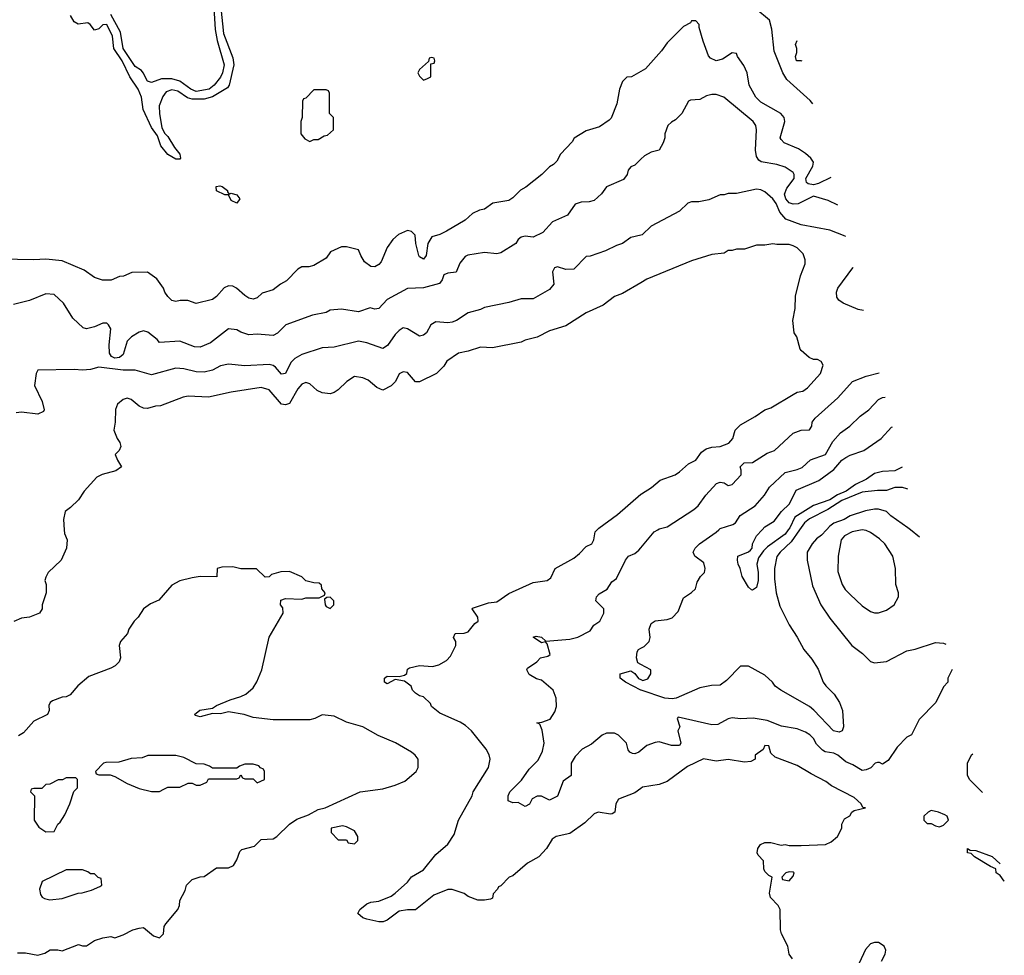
# Model space of a CAD drawing. Header units: inches. Extents: x 2348352 to 2479776, y 460422 to 613655.
# Tile 381 of 590: x 2436941 to 2441790, y 537905 to 542512. Entities that reach past the tile are written whole.
import ezdxf

# ---------------------------------------------------------------- set-up
doc = ezdxf.new("R2010")
doc.units = ezdxf.units.IN
doc.header["$MEASUREMENT"] = 0
for name, color, linetype in [('C4533', 7, 'Continuous'), ('C4534', 7, 'Continuous'), ('C4543', 7, 'Continuous'), ('C4544', 7, 'Continuous')]:
    doc.layers.add(name, color=color, linetype=linetype)

msp = doc.modelspace()

# ---------------------------------------------------------------- linework, layer by layer
at = {"layer": 'C4533', "color": 4}
for points, elevation in [([(2437160.4, 540000), (2437162, 539982), (2437174, 539950), (2437172, 539910), (2437144.7, 539850), (2437082, 539790), (2437070, 539766), (2437064.7, 539750), (2437072, 539730), (2437072, 539690), (2437051.3, 539630), (2437051.3, 539610), (2437038, 539590), (2436990, 539569.2), (2436950, 539564), (2436911.6, 539548.4)], 56), ([(2440000, 538726.1), (2439970, 538705.2), (2439890, 538674), (2439876, 538650), (2439872, 538610), (2439858.8, 538601.2), (2439850, 538599), (2439790, 538608.7), (2439770, 538602), (2439723.5, 538556.5), (2439650, 538504), (2439582, 538490), (2439562.8, 538477.2), (2439536, 538430), (2439498, 538390), (2439441.4, 538358.6), (2439370, 538295.3), (2439351, 538289), (2439310, 538246), (2439298, 538242), (2439294, 538230), (2439272.7, 538207.3), (2439270, 538186), (2439259.6, 538180.4), (2439230, 538175.3), (2439196.4, 538176.4), (2439150, 538194), (2439130, 538208.7), (2439070, 538228), (2439050, 538228), (2438979.8, 538200.2), (2438890, 538128.7), (2438850, 538129), (2438810, 538122), (2438750, 538078), (2438730.9, 538069.1), (2438710, 538068.7), (2438650, 538082), (2438630, 538088.7), (2438606, 538110), (2438615.3, 538130), (2438650, 538158.8), (2438670, 538166.8), (2438710, 538171), (2438770, 538196), (2438790, 538211), (2438850, 538264.7), (2438870, 538291), (2438930, 538324.7), (2438990, 538401), (2439050, 538451.3), (2439080.2, 538499.8), (2439102, 538570), (2439169, 538690), (2439174, 538710), (2439249.3, 538830), (2439257.2, 538870), (2439252.5, 538892.5), (2439238.9, 538918.9), (2439165.2, 539010), (2439136.6, 539036.6), (2439110, 539053.2), (2439010, 539097.2), (2438969.4, 539129.4), (2438964, 539144), (2438930, 539178), (2438910, 539182), (2438890, 539195.3), (2438875.3, 539210), (2438869.2, 539229.2), (2438835.3, 539255.3), (2438790, 539262), (2438750, 539240.9), (2438737.2, 539250), (2438737.2, 539270), (2438750, 539279.1), (2438810, 539278), (2438836.4, 539283.6), (2438847.3, 539292.7), (2438850, 539314), (2438860.4, 539319.6), (2438910, 539331), (2438973.6, 539326.4), (2439004.7, 539335.3), (2439043.1, 539356.9), (2439063.1, 539376.9), (2439088, 539430), (2439088, 539450), (2439078, 539470), (2439086, 539490), (2439130, 539491), (2439150, 539498), (2439182, 539538), (2439198, 539550), (2439197.2, 539570), (2439168.7, 539610), (2439170, 539614), (2439250, 539640.7), (2439290, 539644.7), (2439350, 539686.8), (2439470, 539741), (2439538, 539750), (2439556, 539764), (2439578, 539810), (2439670, 539861), (2439697.5, 539882.5), (2439730, 539918), (2439758, 539930), (2439768, 539950), (2439775.3, 539990), (2439785.1, 540000)], 56), ([(2440000, 538913.2), (2439990, 538905.2), (2439970, 538897.2), (2439959, 538899), (2439945.2, 538905.2), (2439937.2, 538917.2), (2439928.7, 538950), (2439890, 538988.7), (2439870, 538999), (2439830, 538999), (2439810, 538988.7), (2439756.3, 538943.7), (2439710, 538919), (2439676.7, 538883.3), (2439657.3, 538850), (2439656, 538790), (2439618, 538762), (2439590, 538688.7), (2439550, 538669), (2439510, 538688), (2439490, 538688), (2439465.4, 538674.6), (2439451.1, 538648.9), (2439430, 538638), (2439396.4, 538656.4), (2439370, 538655.3), (2439345.6, 538665.6), (2439346, 538690), (2439354, 538710), (2439412.3, 538767.7), (2439450, 538821), (2439494.2, 538865.8), (2439516, 538910), (2439524, 538950), (2439513.2, 539013.2), (2439502, 539042), (2439488, 539050), (2439512.7, 539052.7), (2439552.9, 539067.1), (2439576.5, 539103.5), (2439584, 539130), (2439582, 539170), (2439568.7, 539210), (2439510, 539259), (2439485.6, 539265.6), (2439450, 539288), (2439438, 539310), (2439442, 539318), (2439488, 539350), (2439506, 539370), (2439542, 539378), (2439553.6, 539386.4), (2439539, 539439), (2439530, 539448), (2439510, 539444), (2439469, 539471), (2439484, 539476), (2439510, 539471), (2439531.6, 539451.6), (2439650, 539460.7), (2439688.9, 539471.1), (2439750, 539502), (2439768.9, 539531.1), (2439798, 539550), (2439818, 539590), (2439818, 539610), (2439778, 539650), (2439782, 539670), (2439794.6, 539685.4), (2439833.2, 539706.8), (2439856.4, 539743.6), (2439880.4, 539759.6), (2439924, 539850), (2439939, 539870), (2439970, 539884), (2439990, 539899.1), (2440000, 539911.1)], 52), ([(2436930, 537916), (2436970, 537916), (2437030, 537906), (2437064.7, 537915.3), (2437091.3, 537931.3), (2437128.4, 537931.6), (2437150, 537926), (2437230, 537958), (2437250, 537951.3), (2437270, 537951.3), (2437310, 537978), (2437350, 537991.3), (2437390, 537998), (2437410, 537991.3), (2437450, 538004.7), (2437498, 538030), (2437530, 538038.8), (2437550, 538041), (2437599.9, 537999.9), (2437630, 537991), (2437649, 538010), (2437653.2, 538046.8), (2437660.2, 538059.8), (2437719, 538130), (2437728.7, 538150), (2437730, 538174), (2437756.4, 538223.6), (2437762, 538250), (2437790, 538278), (2437830, 538291.3), (2437850, 538292), (2437910, 538336), (2437970, 538336), (2437993.6, 538346.4), (2438010, 538374), (2438024.7, 538415.3), (2438034.6, 538425.4), (2438097.2, 538442.8), (2438130, 538474.8), (2438190, 538478), (2438208, 538490), (2438268.9, 538551.1), (2438305.2, 538574.8), (2438363.1, 538596.9), (2438410, 538622), (2438446, 538630), (2438618, 538710), (2438730, 538724.9), (2438790, 538742), (2438837.2, 538762.8), (2438893.2, 538810), (2438904, 538830), (2438904, 538870), (2438889, 538890), (2438870, 538905.2), (2438791.4, 538951.4), (2438706.2, 538986.2), (2438630, 539029.3), (2438550, 539052.7), (2438490, 539082.7), (2438431, 539089), (2438394, 539070), (2438370, 539064), (2438190, 539064), (2438090, 539075.3), (2438046, 539090), (2437970, 539102.7), (2437930, 539093.2), (2437890, 539095.3), (2437830, 539079.3), (2437806, 539086), (2437802, 539090), (2437827.9, 539112.1), (2437890, 539121), (2437910, 539134.8), (2437977, 539163), (2438030, 539178.8), (2438055.3, 539190), (2438090, 539222), (2438109.1, 539250.9), (2438134, 539310), (2438169.4, 539470.6), (2438238, 539590), (2438236.4, 539616.4), (2438226, 539630), (2438227.3, 539652.7), (2438250, 539662), (2438330, 539658), (2438350, 539664.7), (2438415.3, 539664.7), (2438442, 539678), (2438446, 539690), (2438428.4, 539708.4), (2438427.3, 539727.3), (2438416.4, 539736.4), (2438390, 539738), (2438350, 539748.7), (2438330, 539768), (2438270, 539795.3), (2438226.4, 539793.6), (2438181, 539779), (2438170, 539768), (2438150, 539766), (2438107.3, 539807.3), (2438030, 539808), (2437990, 539818), (2437936.4, 539816.4), (2437914, 539810), (2437912, 539768), (2437830, 539769.2), (2437790, 539764), (2437730, 539748.7), (2437690, 539728), (2437626.4, 539653.6), (2437585.2, 539634.8), (2437551.3, 539610), (2437524.7, 539570), (2437504.7, 539550), (2437478, 539510), (2437471.3, 539490), (2437438, 539450), (2437431.3, 539430), (2437438, 539370), (2437430.7, 539349.3), (2437410.6, 539329.4), (2437390, 539319), (2437282, 539278), (2437228, 539232), (2437190, 539188), (2437170, 539178), (2437150, 539175.3), (2437102, 539158), (2437090.8, 539149.2), (2437084.5, 539135.5), (2437086.8, 539110), (2437078, 539090), (2437010, 539057.2), (2436959.9, 539000.1), (2436934.9, 538985.1)], 64), ([(2440000, 539336.4), (2439984.7, 539344.7), (2439979, 539370), (2439981.2, 539398.8), (2439989, 539411), (2440000, 539416.6)], 48), ([(2440000, 539210.6), (2439924, 539250), (2439897.2, 539270), (2439898, 539290), (2439950, 539304.7), (2439970, 539292), (2439988, 539268), (2440000, 539262.2)], 48)]:
    msp.add_lwpolyline(points, dxfattribs=dict(at, elevation=elevation))
for points, elevation in [([(2438470, 539668), (2438452.7, 539667.3), (2438442, 539658), (2438444.7, 539630), (2438450, 539622), (2438470, 539612), (2438488, 539630), (2438488, 539650)], 64), ([(2437630, 538888.7), (2437571.6, 538888.4), (2437543.6, 538876.4), (2437490, 538874), (2437430, 538855.3), (2437365.4, 538854.6), (2437354, 538850), (2437314, 538810), (2437318, 538798), (2437330, 538794), (2437387.3, 538792.7), (2437410, 538784.7), (2437470, 538751.3), (2437530, 538726), (2437590, 538711.3), (2437630, 538712), (2437650, 538722), (2437670, 538732), (2437730, 538732), (2437770, 538752), (2437790, 538752), (2437810, 538742), (2437830, 538742), (2437862, 538758), (2437870, 538774), (2438010, 538774), (2438022, 538778), (2438030, 538794), (2438038, 538778), (2438050, 538774), (2438090, 538774), (2438110, 538754), (2438146, 538770), (2438146, 538810), (2438142, 538822), (2438127.3, 538827.3), (2438118, 538838), (2438090, 538846), (2438050, 538846), (2438023.6, 538836.4), (2438010, 538826), (2437890, 538826), (2437876.4, 538836.4), (2437850, 538846), (2437810, 538848), (2437750, 538878), (2437710, 538888)], 68), ([(2437218, 538778), (2437170, 538778), (2437151.6, 538768.4), (2437130, 538768), (2437090, 538748), (2437070, 538746), (2437050, 538726), (2437010, 538726), (2436998, 538722), (2436994, 538710), (2437014, 538690), (2437012, 538570), (2437036, 538536), (2437070, 538512), (2437110, 538514), (2437128, 538550), (2437140.4, 538559.6), (2437163.1, 538596.9), (2437188.7, 538650), (2437208.4, 538711.6), (2437226, 538730), (2437226, 538770)], 68), ([(2438530, 538542), (2438474, 538530), (2438474, 538510), (2438510, 538474), (2438550, 538474), (2438558, 538458), (2438590, 538454), (2438606, 538470), (2438606, 538490), (2438590, 538518), (2438550, 538538)], 64), ([(2437250, 538326), (2437170, 538326), (2437051.6, 538268.4), (2437038, 538230), (2437043.6, 538203.6), (2437051.6, 538191.6), (2437063.6, 538183.6), (2437090, 538178), (2437150, 538184.7), (2437228.9, 538211.1), (2437248.4, 538211.6), (2437294.6, 538225.4), (2437336.4, 538243.6), (2437346, 538250), (2437342, 538282), (2437327.3, 538287.3), (2437310, 538306), (2437290, 538306), (2437276.4, 538316.4)], 68)]:
    msp.add_lwpolyline(points, close=True, dxfattribs=dict(at, elevation=elevation))
at = {"layer": 'C4534', "color": 4}
for points, elevation in [([(2437932.2, 542570), (2437944.6, 542444.6), (2437990, 542324), (2437995.5, 542290), (2437972.4, 542190), (2437964.2, 542175.8), (2437890, 542132.5), (2437850, 542119.8), (2437790, 542120.3), (2437767.7, 542127.7), (2437719.6, 542159.6), (2437690, 542167.1), (2437663.1, 542156.9), (2437645.8, 542134.2), (2437627.7, 542087.7), (2437628.8, 542048.8), (2437640.7, 541980.7), (2437653.4, 541953.4), (2437670, 541936.3), (2437702.8, 541882.7), (2437730.4, 541850), (2437733.4, 541830), (2437730, 541825.2), (2437710, 541825.1), (2437670, 541847.8), (2437635.6, 541890), (2437619.3, 541939.3), (2437590, 541981.2), (2437549.8, 542069.8), (2437540.4, 542130), (2437524.5, 542170), (2437482.8, 542230), (2437445.7, 542310), (2437404.5, 542370), (2437397.6, 542430), (2437370, 542487.6), (2437350, 542486), (2437330, 542466), (2437310, 542459.6), (2437288.4, 542488.5), (2437276.1, 542496.1), (2437229.7, 542489.7), (2437210, 542500.9), (2437191.9, 542531.9)], 36), ([(2437896.9, 542570), (2437903.4, 542463.4), (2437912.8, 542410), (2437948.4, 542290), (2437939.5, 542250), (2437930, 542229.3), (2437898, 542190), (2437873.4, 542170), (2437810, 542158.9), (2437784.5, 542170), (2437730, 542209.7), (2437690, 542220.5), (2437639.9, 542220.1), (2437590, 542202), (2437570, 542209), (2437549.6, 542249.6), (2437540.9, 542260.9), (2437510, 542281.2), (2437450, 542369.5), (2437437.4, 542450), (2437390, 542537)], 32), ([(2440000, 542257.1), (2439954, 542230), (2439930, 542228), (2439910, 542208), (2439894.8, 542170), (2439882.3, 542097.7), (2439853.4, 542026.6), (2439843.7, 542016.3), (2439795.9, 541984.1), (2439730, 541965.2), (2439671.6, 541928.4), (2439662, 541910), (2439604.7, 541850), (2439585.4, 541814.6), (2439570, 541798), (2439550, 541788), (2439512, 541750), (2439433.7, 541686.3), (2439407.5, 541672.5), (2439370, 541635.3), (2439350, 541622), (2439271.1, 541608.9), (2439230, 541578), (2439205.4, 541574.6), (2439170, 541558), (2439135.3, 541524.7), (2439042, 541470), (2439010, 541454), (2438970, 541442.7), (2438950.4, 541410), (2438942, 541350), (2438930, 541333.2), (2438910, 541344), (2438907.3, 541350), (2438892, 541410), (2438889, 541450), (2438870, 541469), (2438850, 541473.2), (2438806.2, 541453.8), (2438778.8, 541430), (2438750.7, 541390), (2438720.3, 541319.7), (2438710, 541306), (2438690, 541294.5), (2438670, 541296.2), (2438639.4, 541319.4), (2438620.9, 541350), (2438610, 541379), (2438550, 541394), (2438526.4, 541393.6), (2438471.6, 541368.4), (2438450, 541338), (2438390, 541302), (2438365.4, 541294.6), (2438330, 541294), (2438310, 541284), (2438254.6, 541225.4), (2438224.7, 541210), (2438190, 541182), (2438134.4, 541165.6), (2438110, 541142), (2438090, 541135.3), (2438070, 541141.2), (2438050, 541153.2), (2438009.4, 541189.4), (2437990, 541199), (2437970, 541201.2), (2437948.1, 541191.9), (2437910.5, 541149.5), (2437890, 541133.2), (2437810, 541114), (2437769.1, 541129.1), (2437730.9, 541129.1), (2437710, 541124), (2437690, 541128.7), (2437670, 541148), (2437655.3, 541170), (2437648.7, 541190), (2437616.5, 541236.5), (2437570, 541268), (2437492.7, 541267.3), (2437451.6, 541248.4), (2437432.7, 541247.3), (2437391.1, 541228.9), (2437349.1, 541229.1), (2437310, 541242), (2437258, 541278), (2437150, 541324), (2437070, 541333.2), (2437010, 541329), (2436850, 541333.2)], 44), ([(2440000, 541824.5), (2439970, 541795.3), (2439950, 541788), (2439938, 541770), (2439932, 541750), (2439914.4, 541725.6), (2439831.1, 541688.9), (2439806.4, 541653.6), (2439770, 541622), (2439745.4, 541614.6), (2439706.4, 541613.6), (2439676, 541604), (2439638, 541550), (2439564, 541516), (2439516.7, 541463.3), (2439470, 541441.2), (2439430, 541446), (2439410, 541441.2), (2439396, 541430), (2439384.7, 541410), (2439310, 541364), (2439290, 541359), (2439230, 541365.2), (2439148, 541352), (2439134, 541346), (2439107.9, 541312.1), (2439090, 541268.7), (2439050, 541264), (2439030, 541255.3), (2439021, 541230), (2439007.5, 541212.5), (2438930, 541191.3), (2438850, 541188), (2438750, 541133.2), (2438710, 541089.3), (2438690, 541086.6), (2438667.1, 541092.9), (2438610, 541074), (2438525.6, 541085.6), (2438470, 541081.2), (2438450, 541069.3), (2438382.5, 541057.5), (2438252, 541010), (2438210, 540968.7), (2438190, 540957.2), (2438110, 540962.7), (2438070, 540959.3), (2438030, 540973.2), (2438010, 540985.2), (2437970, 540989), (2437879.8, 540920.2), (2437830, 540899.3), (2437801.5, 540901.5), (2437730, 540929), (2437630, 540922), (2437617.5, 540937.5), (2437572.5, 540972.5), (2437550, 540979), (2437530, 540973.2), (2437491, 540950), (2437470.7, 540929.3), (2437450, 540862.7), (2437432.4, 540847.6), (2437410, 540845.1), (2437393.3, 540853.3), (2437383.6, 540870), (2437380.9, 540910), (2437389.3, 540989.3), (2437379, 541010), (2437370, 541017.2), (2437350, 541017.2), (2437310, 540999.5), (2437270, 540988.7), (2437254, 540994), (2437202, 541042), (2437156.6, 541116.6), (2437110, 541159), (2437070, 541161.2), (2436990, 541129), (2436910, 541109)], 48), ([(2440000, 541451.5), (2439950, 541439), (2439910, 541409), (2439879.8, 541400.2), (2439826.4, 541373.6), (2439750, 541348), (2439730, 541346), (2439670, 541284), (2439630, 541282), (2439590, 541295.3), (2439574, 541290), (2439564.7, 541270), (2439570.6, 541209.4), (2439550, 541184), (2439470, 541137.2), (2439410, 541137), (2439350, 541118.4), (2439230, 541094), (2439210, 541084), (2439150, 541068.7), (2439092, 541030), (2439070, 541022), (2439050, 541019), (2438990, 541024), (2438966, 541010), (2438944.7, 540970), (2438930, 540959), (2438910, 540954), (2438850, 540988.7), (2438830, 540994), (2438810, 540982), (2438790, 540962), (2438752.4, 540907.6), (2438730, 540893.2), (2438650, 540921.2), (2438610, 540929.2), (2438490, 540899), (2438430, 540895.3), (2438330, 540862.7), (2438295.9, 540844.1), (2438275.5, 540824.5), (2438250, 540769.2), (2438230, 540766), (2438200.9, 540800.9), (2438190, 540809.2), (2438170, 540813.2), (2438050, 540806.6), (2437970, 540816), (2437930, 540806.6), (2437890, 540786.6), (2437850, 540776), (2437810, 540778), (2437750, 540792), (2437710, 540795.1), (2437590, 540762.7), (2437510, 540786), (2437450, 540785.6), (2437330, 540801.2), (2437290, 540789.2), (2437250, 540785.2), (2437210, 540789), (2437030, 540786), (2437022, 540770), (2437014, 540710), (2437051.1, 540631.1), (2437062, 540590), (2437058, 540582), (2437030.7, 540569.3), (2436950, 540579.3), (2436924, 540576)], 52), ([(2440000, 541216.5), (2439910, 541164), (2439870, 541148.7), (2439814.4, 541105.6), (2439730, 541068.7), (2439630, 541004), (2439550, 540979), (2439490, 540949), (2439430, 540934), (2439410, 540924), (2439270, 540895.3), (2439210, 540899), (2439150, 540879), (2439102, 540870), (2439044.7, 540830), (2439030, 540806), (2438994, 540770), (2438910, 540728.7), (2438890, 540729), (2438850, 540775.3), (2438830, 540778), (2438810, 540768), (2438791.3, 540730), (2438770.7, 540709.3), (2438730, 540688), (2438700.2, 540700.2), (2438656.5, 540736.5), (2438630, 540749), (2438590, 540754), (2438551.3, 540730), (2438510, 540688.7), (2438490, 540675.3), (2438470, 540669), (2438430, 540674), (2438406.3, 540686.3), (2438370, 540719), (2438350, 540725.2), (2438330, 540717.2), (2438310, 540694), (2438270, 540622), (2438250, 540615.3), (2438230, 540619), (2438170, 540689.2), (2438130, 540700.9), (2437983, 540677), (2437870, 540652.3), (2437770, 540657.2), (2437746.4, 540653.6), (2437634, 540610), (2437610, 540609), (2437570, 540597.2), (2437550, 540599), (2437530, 540608.7), (2437490, 540642), (2437470, 540648.7), (2437450, 540642), (2437422, 540618), (2437412.7, 540592.7), (2437411.3, 540530), (2437404.7, 540490), (2437420.7, 540450), (2437434, 540430), (2437438.8, 540410), (2437431.3, 540390), (2437411.3, 540370), (2437422, 540342), (2437442, 540310), (2437414, 540290), (2437347.3, 540272.7), (2437321.4, 540258.6), (2437258, 540190), (2437230, 540148), (2437192, 540110), (2437164.7, 540090), (2437156, 540050), (2437160.4, 540000)], 56), ([(2439785.1, 540000), (2439792.5, 540007.5), (2439884.1, 540075.9), (2440000, 540175.4)], 56)]:
    msp.add_lwpolyline(points, dxfattribs=dict(at, elevation=elevation))
for points, elevation in [([(2438970, 542326), (2438958, 542322), (2438954, 542306), (2438910, 542266), (2438902, 542250), (2438910, 542234), (2438930, 542214), (2438950, 542222), (2438966, 542230), (2438966, 542294), (2438982, 542298), (2438986, 542310), (2438982, 542322)], 44), ([(2438450, 542166), (2438390, 542166), (2438350, 542126), (2438338, 542122), (2438334, 542110), (2438332, 542030), (2438324.7, 542010), (2438324.7, 541950), (2438345.4, 541925.4), (2438370, 541912), (2438390, 541922), (2438410, 541922), (2438440.4, 541939.6), (2438456.4, 541943.6), (2438486, 541970), (2438486, 542030), (2438466, 542050), (2438466, 542150), (2438462, 542162)], 44), ([(2437972.7, 541652.7), (2437982, 541658), (2438011, 541650), (2438024.7, 541630), (2438010, 541608.7), (2437982, 541622), (2437968.7, 541648.7), (2437951.3, 541648.7), (2437910, 541669.2), (2437908, 541690), (2437926.8, 541693.2), (2437938, 541690), (2437964.7, 541670), (2437963.6, 541663.6)], 36)]:
    msp.add_lwpolyline(points, close=True, dxfattribs=dict(at, elevation=elevation))
at = {"layer": 'C4543', "color": 4}
for points, elevation in [([(2440781.7, 540000), (2440739.8, 539940.2), (2440686, 539890), (2440670, 539868.7), (2440657.3, 539810), (2440658, 539758), (2440666.8, 539690), (2440684.5, 539624.5), (2440730, 539532), (2440770, 539472), (2440802.8, 539410), (2440842.5, 539362.5), (2440873.2, 539313.2), (2440898, 539250), (2440910.9, 539230.9), (2440951.3, 539190), (2440978, 539150), (2440992, 539110), (2440998, 539030), (2440991.3, 539010), (2440976.3, 539003.7), (2440949, 539010), (2440852, 539112), (2440830, 539129), (2440689.4, 539209.4), (2440662, 539230), (2440648.7, 539250), (2440610, 539284), (2440530, 539328.7), (2440490, 539328), (2440422, 539258), (2440390, 539235.3), (2440347.1, 539232.9), (2440290, 539221.2), (2440174, 539170), (2440153.2, 539166.8), (2440118, 539170), (2440001.2, 539210), (2440000, 539210.6)], 48), ([(2440000, 539416.6), (2440015.5, 539424.5), (2440041.2, 539450), (2440046, 539470), (2440041.2, 539510), (2440050, 539538), (2440070, 539551), (2440130, 539558), (2440153.6, 539566.4), (2440183.1, 539596.9), (2440210, 539664.7), (2440250, 539691), (2440269, 539710), (2440277.2, 539742.8), (2440294, 539770), (2440313.2, 539790), (2440317.2, 539810), (2440310, 539838), (2440266, 539870), (2440258, 539890), (2440268, 539910), (2440289.3, 539930.7), (2440371.5, 539988.5), (2440383.1, 540000)], 48), ([(2440000, 539911.1), (2440066, 539990), (2440083.1, 540000)], 52), ([(2440726, 540000), (2440710, 539978.4), (2440623.9, 539916.1), (2440603.4, 539896.6), (2440578.8, 539861.2), (2440570.6, 539830), (2440577.1, 539790), (2440577.1, 539750), (2440570, 539715.3), (2440550, 539702), (2440544.7, 539704.7), (2440530, 539718), (2440499, 539770), (2440489.2, 539810), (2440479, 539830), (2440475.3, 539850), (2440478, 539870), (2440529.1, 539890.9), (2440540.2, 539899.8), (2440548.7, 539910), (2440549.2, 539930), (2440569.2, 539970), (2440597, 540000)], 44), ([(2440914.7, 540000), (2440890, 539972.7), (2440865.3, 539954.7), (2440842.8, 539930), (2440818.8, 539890), (2440818.8, 539850), (2440844.5, 539724.5), (2440886, 539630), (2440930, 539564.7), (2441038, 539430), (2441092, 539390), (2441130, 539352), (2441150, 539344.7), (2441210, 539351.3), (2441310, 539404.7), (2441350, 539411.3), (2441450, 539444.7), (2441490, 539442), (2441502.1, 539436)], 52), ([(2441372.2, 539963.3), (2441327.5, 540000)], 52), ([(2440000, 539262.2), (2440010, 539257.3), (2440034, 539266), (2440049.2, 539290), (2440048.7, 539310), (2440000, 539336.4)], 48), ([(2441532.8, 539311.5), (2441512, 539270), (2441512, 539250), (2441490, 539226), (2441452, 539150), (2441370, 539066), (2441332, 538990), (2441310, 538978), (2441262, 538930), (2441216.9, 538863.1), (2441190, 538846), (2441174.6, 538854.6), (2441165.4, 538854.6), (2441154, 538850), (2441131.6, 538828.4), (2441110, 538818), (2441090, 538815.3), (2441043.2, 538843.2), (2441010, 538857.2), (2440969, 538890), (2440950, 538899.5), (2440907.2, 538907.2), (2440894.2, 538914.2), (2440865.1, 538945.1), (2440850, 538972.7), (2440832.7, 538990), (2440810, 539003.7), (2440770, 539019.3), (2440692.9, 539032.9), (2440621.5, 539061.5), (2440552.1, 539072.1), (2440490, 539069.3), (2440450, 539074), (2440430, 539069), (2440378.8, 539041.2), (2440350, 539039.6), (2440183.5, 539076.5), (2440178, 539070), (2440192, 539030), (2440182, 539010), (2440196, 538950), (2440190, 538938), (2440150, 538937.2), (2440090, 538956), (2440070, 538952.7), (2440030, 538937.2), (2440000, 538913.2)], 52), ([(2440747.2, 537887.2), (2440729.6, 537909.6), (2440722.9, 537950), (2440692.7, 538010), (2440687.3, 538030), (2440686.6, 538130), (2440676, 538150), (2440639, 538190), (2440634, 538210), (2440646, 538290), (2440630, 538298), (2440610, 538318), (2440605.2, 538330), (2440604, 538370), (2440577.2, 538397.2), (2440571.8, 538410), (2440575.1, 538430), (2440589.8, 538450.2), (2440610, 538460.3), (2440639.9, 538459.9), (2440690, 538446.8), (2440710, 538451), (2440730, 538446), (2440790, 538446), (2440909.2, 538450.8), (2440936.5, 538463.5), (2440968.7, 538490), (2440988.7, 538530), (2440988.9, 538551.1), (2441003.1, 538576.9), (2441028.4, 538591.6), (2441038, 538610), (2441050, 538618), (2441106, 538630), (2441093.2, 538633.2), (2441084, 538650), (2441050, 538680.9), (2440938.9, 538738.9), (2440910, 538760.7), (2440837.7, 538797.7), (2440770, 538839.3), (2440660.9, 538880.9), (2440640.2, 538900.2), (2440630, 538935.3), (2440610, 538938), (2440602, 538918), (2440562, 538890), (2440562, 538870), (2440541, 538859), (2440510, 538856), (2440430, 538869.6), (2440370, 538860.7), (2440308.5, 538871.5), (2440230, 538834.5), (2440130, 538760.7), (2440090, 538745.1), (2440008.2, 538731.8), (2440000, 538726.1)], 56), ([(2441681.9, 538706.1), (2441618, 538770), (2441608.4, 538791.6), (2441608, 538850), (2441628.7, 538891.3), (2441634.8, 538897.3)], 52), ([(2441789.6, 538269.1), (2441788.7, 538270), (2441770, 538298), (2441748.7, 538310), (2441748, 538330), (2441721.5, 538341.5), (2441642, 538390), (2441625.6, 538405.6), (2441609, 538410), (2441608, 538430), (2441622, 538422), (2441650, 538421), (2441730, 538390.4), (2441768.5, 538354.6)], 52), ([(2441184.8, 537875.2), (2441202.7, 537910), (2441206, 537930), (2441197.2, 537950), (2441170, 537967), (2441150, 537967.3), (2441130, 537960.7), (2441106.4, 537933.6), (2441074.4, 537865.6)], 56)]:
    msp.add_lwpolyline(points, dxfattribs=dict(at, elevation=elevation))
at = {"layer": 'C4543', "color": 4, "elevation": 56}
for points in [[(2441090, 539999.5), (2441041, 539990), (2441002.8, 539970), (2440986.8, 539950), (2440970.7, 539869.3), (2440970, 539794), (2440990.5, 539730.5), (2441005.8, 539705.8), (2441030, 539681), (2441090, 539626), (2441130, 539598), (2441150, 539591.3), (2441170, 539591.3), (2441210, 539604.7), (2441248, 539630), (2441268, 539670), (2441268, 539690), (2441255.3, 539730), (2441253.2, 539810), (2441241.2, 539870), (2441201.2, 539930), (2441175.3, 539955.3), (2441130, 539986), (2441110, 539996)], [(2441430, 538618), (2441414, 538610), (2441394, 538590), (2441394, 538570), (2441410, 538554), (2441430, 538554), (2441450, 538542), (2441470, 538538), (2441490, 538546), (2441515.3, 538570), (2441508, 538590), (2441496.5, 538596.5), (2441466, 538610)], [(2440730, 538315.3), (2440714, 538310), (2440694, 538290), (2440698, 538278), (2440730, 538272), (2440750, 538294), (2440754, 538310), (2440750, 538314)]]:
    msp.add_lwpolyline(points, close=True, dxfattribs=at)
at = {"layer": 'C4544', "color": 4}
for points, elevation in [([(2440846.2, 542098.2), (2440833.1, 542113.1), (2440718.2, 542218.1), (2440699.3, 542250), (2440656, 542356), (2440644.7, 542464.7), (2440633.2, 542510), (2440565.3, 542565.3)], 36), ([(2440935.7, 541735), (2440874.2, 541705.8), (2440850, 541699.3), (2440823.7, 541703.7), (2440815.6, 541710), (2440812.4, 541730), (2440847.3, 541790), (2440849.3, 541810), (2440837.2, 541830), (2440810, 541853.2), (2440775.3, 541875.3), (2440705.8, 541905.8), (2440690, 541922), (2440686, 541930), (2440709.3, 542010), (2440705.2, 542030), (2440689, 542050), (2440590, 542106), (2440565.2, 542130), (2440532.7, 542190), (2440524, 542250), (2440506.3, 542286.3), (2440475.3, 542330), (2440470, 542346), (2440450, 542348), (2440402, 542318), (2440370, 542309), (2440342, 542322), (2440333.6, 542333.6), (2440306.3, 542406.3), (2440287.3, 542472.7), (2440287.3, 542487.3), (2440270, 542506), (2440250, 542506), (2440243.6, 542496.4), (2440210, 542478), (2440130, 542398), (2440102, 542358), (2440022, 542270), (2440000, 542257.1)], 44), ([(2440794.6, 542307.6), (2440790, 542309), (2440766, 542310), (2440762, 542330), (2440768.7, 542350), (2440768.7, 542370), (2440762, 542390), (2440769.6, 542408.9)], 32), ([(2440969.3, 541598.3), (2440922, 541622), (2440850, 541642), (2440775.2, 541604.8), (2440750, 541602.8), (2440729.9, 541609.9), (2440713.5, 541630), (2440707.9, 541652), (2440718.5, 541681.5), (2440754, 541730), (2440755.1, 541750), (2440750, 541759), (2440710, 541786), (2440670, 541799.3), (2440592.5, 541812.5), (2440580.7, 541820.7), (2440570, 541838), (2440563.7, 541870), (2440569.3, 541970), (2440565.2, 541990), (2440553.2, 542010), (2440408, 542130), (2440370, 542144), (2440350, 542144), (2440323.5, 542136.5), (2440290, 542119), (2440244.7, 542115.3), (2440234, 542110), (2440202, 542050), (2440170, 542018), (2440150, 542008), (2440132, 541990), (2440118, 541950), (2440118, 541930), (2440110, 541906), (2440090.8, 541869.2), (2440050, 541859), (2440018, 541842), (2440000, 541824.5)], 48), ([(2441007.4, 541443.7), (2441005.2, 541445.2), (2440930, 541476), (2440790, 541502), (2440714, 541530), (2440684.4, 541564.4), (2440666.3, 541606.3), (2440649, 541630), (2440610, 541664), (2440590, 541674), (2440570, 541677.2), (2440470, 541655.3), (2440430, 541655.3), (2440410, 541648.7), (2440390, 541648.7), (2440335.3, 541624.7), (2440285.4, 541614.6), (2440250, 541615.3), (2440230.9, 541609.1), (2440190.6, 541569.4), (2440050, 541495.3), (2440006.8, 541453.2), (2440000, 541451.5)], 52), ([(2440000, 540175.4), (2440002.5, 540177.5), (2440052.5, 540207.5), (2440095.5, 540244.5), (2440168, 540270), (2440190, 540284.7), (2440234.6, 540325.4), (2440270, 540342), (2440298, 540382), (2440321.5, 540398.5), (2440350, 540407.3), (2440390, 540410.6), (2440433, 540427), (2440453.2, 540450), (2440464, 540490), (2440490, 540516.3), (2440562.5, 540557.5), (2440609.7, 540590.3), (2440639.1, 540600.9), (2440750, 540666.4), (2440770, 540677.1), (2440797, 540683), (2440821.2, 540698.8), (2440884, 540770), (2440898, 540810), (2440888.4, 540828.4), (2440870, 540838), (2440850, 540838), (2440829.1, 540849.1), (2440790, 540882), (2440784, 540890), (2440768.7, 540950), (2440755.3, 540970), (2440749, 541030), (2440759, 541090), (2440761.2, 541150), (2440785.2, 541250), (2440808.7, 541310), (2440808.7, 541330), (2440798.6, 541358.6), (2440770, 541388.7), (2440750, 541399), (2440730, 541404), (2440670, 541404), (2440650, 541408.7), (2440610, 541402), (2440570, 541402), (2440510, 541382), (2440470, 541382), (2440450, 541375.3), (2440430, 541375.3), (2440410, 541362), (2440350, 541355.3), (2440250, 541324), (2440030, 541234), (2440000, 541216.5)], 56), ([(2441097, 541080.1), (2441070, 541084), (2440995.5, 541115.5), (2440975.3, 541130), (2440965.6, 541145.6), (2440964, 541170), (2440969, 541190), (2441044, 541290), (2441044.7, 541292.6)], 52), ([(2440083.1, 540000), (2440090, 540004), (2440130, 540014.8), (2440260.7, 540099.3), (2440281.5, 540118.5), (2440319, 540170), (2440372.5, 540227.5), (2440390, 540234), (2440410, 540230.8), (2440430, 540218.8), (2440450, 540222.8), (2440493.2, 540270), (2440494, 540294), (2440488.7, 540310), (2440508, 540330), (2440550, 540331.3), (2440622, 540378), (2440658, 540390), (2440750, 540476), (2440790, 540491), (2440830, 540492), (2440842, 540510), (2440844, 540530), (2440859, 540550), (2440969.2, 540650), (2441042, 540730), (2441110, 540756.3), (2441172.6, 540773.3)], 52), ([(2440383.1, 540000), (2440390, 540006.8), (2440453.2, 540026.8), (2440465.2, 540034.8), (2440489, 540070), (2440562.5, 540117.5), (2440608.7, 540170), (2440633.2, 540210), (2440710, 540282), (2440770, 540296.3), (2440793.6, 540306.4), (2440835.9, 540344.1), (2440909.5, 540370.5), (2440946, 540434), (2440983.3, 540476.7), (2441028.7, 540510), (2441080.2, 540559.8), (2441122, 540590), (2441170, 540641), (2441190, 540650.8), (2441202.4, 540652.5)], 48), ([(2440597, 540000), (2440610, 540014), (2440656.9, 540043.1), (2440692.3, 540090), (2440732.1, 540127.9), (2440764.4, 540195.6), (2440877, 540243), (2440950, 540297.1), (2440990, 540342), (2441010, 540356.3), (2441030, 540368), (2441097.2, 540390), (2441184, 540450), (2441234, 540506), (2441238.2, 540507.2)], 44), ([(2441287.3, 540307.7), (2441250, 540290.8), (2441190, 540286.2), (2441150, 540277.4), (2441111, 540249), (2441057.2, 540222.8), (2441010.4, 540190), (2440968.6, 540171.4), (2440930, 540147), (2440850, 540119.7), (2440758.3, 540061.7), (2440733.4, 540010), (2440726, 540000)], 44), ([(2441314, 540199.4), (2441310, 540202), (2441288.9, 540208.9), (2441250, 540208.7), (2441210, 540193.2), (2441165.8, 540194.2), (2441090, 540185.1), (2440990, 540144.8), (2440920, 540100), (2440830, 540054), (2440805.7, 540034.3), (2440781.7, 540000)], 48), ([(2441327.5, 540000), (2441315.3, 540010), (2441230, 540069), (2441209.5, 540089.5), (2441170, 540100.7), (2441150, 540101.6), (2441106, 540094), (2441030.6, 540069.4), (2441001, 540050), (2440950, 540031.8), (2440930, 540017), (2440914.7, 540000)], 52)]:
    msp.add_lwpolyline(points, dxfattribs=dict(at, elevation=elevation))

doc.saveas('drawing.dxf')
